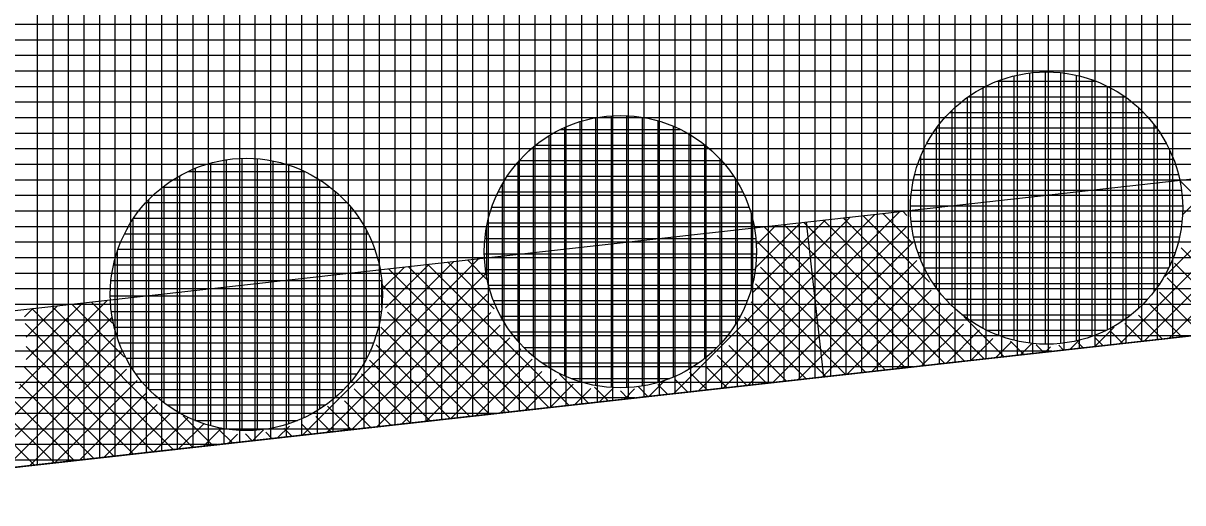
# Model space of a CAD drawing. Extents: x -565346 to -564154, y -1097386 to -1095620.
# Drawn here: x -565125.7 to -565110.79, y -1095859.89 to -1095853.72 of the extents above; entities that cross this region are included whole.
import ezdxf

# ---------------------------------------------------------------- set-up
doc = ezdxf.new("R2010")
doc.units = 0
for name, color, linetype in [('Vrstva 1', 7, 'Continuous'), ('Vrstva 41', 7, 'Continuous'), ('Vrstva 42', 7, 'Continuous'), ('Vrstva 43', 7, 'Continuous'), ('Vrstva 44', 7, 'Continuous')]:
    doc.layers.add(name, color=color, linetype=linetype)

msp = doc.modelspace()

# ---------------------------------------------------------------- linework, layer by layer
at = {"layer": 'Vrstva 1'}
msp.add_line((-565052.84, -1095851.27), (-565230.93, -1095871.19), dxfattribs=at)
at = {"layer": 'Vrstva 41'}
for p, q in [((-565109.333, -1095855.576), (-565111.6, -1095857.843)), ((-565109.652, -1095855.611), (-565111.02, -1095856.98)), ((-565110.289, -1095855.683), (-565110.798, -1095856.192)), ((-565109.292, -1095855.818), (-565111.282, -1095857.807)), ((-565109.018, -1095857.554), (-565110.829, -1095855.743)), ((-565109.271, -1095856.079), (-565110.963, -1095857.771)), ((-565115.066, -1095856.217), (-565117.333, -1095858.484)), ((-565114.747, -1095856.181), (-565117.014, -1095858.448)), ((-565114.429, -1095856.146), (-565116.696, -1095858.412)), ((-565115.384, -1095856.253), (-565116.321, -1095857.189)), ((-565113.597, -1095858.066), (-565115.408, -1095856.255)), ((-565113.343, -1095858.037), (-565115.154, -1095856.227)), ((-565114.044, -1095857.054), (-565114.899, -1095856.198)), ((-565114.262, -1095856.552), (-565114.645, -1095856.17)), ((-565114.336, -1095856.196), (-565114.39, -1095856.141)), ((-565114.335, -1095856.335), (-565116.377, -1095858.377)), ((-565115.703, -1095856.288), (-565116.292, -1095856.878)), ((-565116.021, -1095856.324), (-565116.259, -1095856.561)), ((-565114.36, -1095858.151), (-565116.171, -1095856.341)), ((-565114.106, -1095858.123), (-565115.917, -1095856.312)), ((-565113.852, -1095858.094), (-565115.662, -1095856.284)), ((-565114.615, -1095858.18), (-565116.267, -1095856.527)), ((-565114.254, -1095856.536), (-565116.059, -1095858.341)), ((-565109.781, -1095857.639), (-565110.81, -1095856.61)), ((-565119.843, -1095856.751), (-565122.11, -1095859.018)), ((-565120.161, -1095856.787), (-565121.102, -1095857.728)), ((-565120.798, -1095856.858), (-565121.065, -1095857.125)), ((-565120.48, -1095856.823), (-565121.039, -1095857.381)), ((-565118.939, -1095858.663), (-565120.75, -1095856.853)), ((-565118.685, -1095858.635), (-565120.496, -1095856.824)), ((-565119.644, -1095857.394), (-565120.241, -1095856.796)), ((-565119.737, -1095857.017), (-565119.987, -1095856.767)), ((-565114.869, -1095858.208), (-565116.219, -1095856.859)), ((-565114.207, -1095856.773), (-565115.74, -1095858.306)), ((-565110.036, -1095857.668), (-565110.897, -1095856.807)), ((-565119.754, -1095856.946), (-565121.791, -1095858.982)), ((-565119.194, -1095858.692), (-565121.004, -1095856.881)), ((-565114.106, -1095856.954), (-565115.422, -1095858.27)), ((-565110.29, -1095857.696), (-565110.988, -1095856.998)), ((-565119.448, -1095858.72), (-565121.069, -1095857.099)), ((-565115.124, -1095858.237), (-565116.285, -1095857.075)), ((-565114.024, -1095857.156), (-565115.103, -1095858.234)), ((-565124.62, -1095857.286), (-565125.757, -1095858.423)), ((-565124.938, -1095857.321), (-565125.663, -1095858.047)), ((-565124.549, -1095857.579), (-565124.82, -1095857.308)), ((-565119.733, -1095857.207), (-565121.473, -1095858.947)), ((-565115.378, -1095858.265), (-565116.337, -1095857.307)), ((-565113.903, -1095857.317), (-565114.785, -1095858.199)), ((-565110.545, -1095857.724), (-565111.09, -1095857.18)), ((-565125.575, -1095857.392), (-565125.681, -1095857.499)), ((-565125.257, -1095857.357), (-565125.66, -1095857.76)), ((-565123.773, -1095859.204), (-565125.583, -1095857.393)), ((-565123.518, -1095859.176), (-565125.329, -1095857.365)), ((-565124.456, -1095857.956), (-565125.075, -1095857.336)), ((-565119.686, -1095857.444), (-565121.154, -1095858.911)), ((-565119.703, -1095858.749), (-565121.016, -1095857.436)), ((-565113.747, -1095857.443), (-565114.466, -1095858.163)), ((-565110.799, -1095857.753), (-565111.226, -1095857.326)), ((-565124.556, -1095857.504), (-565126.568, -1095859.517)), ((-565124.027, -1095859.233), (-565125.675, -1095857.585)), ((-565119.565, -1095857.605), (-565120.836, -1095858.876)), ((-565115.632, -1095858.294), (-565116.423, -1095857.503)), ((-565113.61, -1095857.59), (-565114.148, -1095858.128)), ((-565113.088, -1095858.009), (-565113.599, -1095857.499)), ((-565111.308, -1095857.81), (-565111.534, -1095857.584)), ((-565111.053, -1095857.781), (-565111.357, -1095857.477)), ((-565124.534, -1095857.766), (-565126.25, -1095859.481)), ((-565119.957, -1095858.777), (-565121.102, -1095857.632)), ((-565119.444, -1095857.766), (-565120.517, -1095858.84)), ((-565115.887, -1095858.322), (-565116.524, -1095857.684)), ((-565113.404, -1095857.666), (-565113.829, -1095858.092)), ((-565111.67, -1095857.63), (-565111.919, -1095857.878)), ((-565111.817, -1095857.867), (-565111.912, -1095857.772)), ((-565111.562, -1095857.838), (-565111.72, -1095857.68)), ((-565124.282, -1095859.261), (-565125.661, -1095857.881)), ((-565120.211, -1095858.806), (-565121.159, -1095857.859)), ((-565119.302, -1095857.908), (-565120.199, -1095858.804)), ((-565116.141, -1095858.35), (-565116.626, -1095857.866)), ((-565113.232, -1095857.778), (-565113.511, -1095858.056)), ((-565112.996, -1095857.824), (-565113.193, -1095858.021)), ((-565112.834, -1095857.981), (-565113.002, -1095857.812)), ((-565112.735, -1095857.845), (-565112.874, -1095857.985)), ((-565112.58, -1095857.952), (-565112.676, -1095857.856)), ((-565112.488, -1095857.882), (-565112.556, -1095857.949)), ((-565112.325, -1095857.924), (-565112.384, -1095857.864)), ((-565112.122, -1095857.798), (-565112.237, -1095857.914)), ((-565112.071, -1095857.895), (-565112.133, -1095857.833)), ((-565124.418, -1095857.932), (-565125.931, -1095859.445)), ((-565124.396, -1095858.016), (-565124.451, -1095857.961)), ((-565120.466, -1095858.834), (-565121.245, -1095858.055)), ((-565119.156, -1095858.044), (-565119.88, -1095858.769)), ((-565116.396, -1095858.379), (-565116.777, -1095857.997)), ((-565124.536, -1095859.289), (-565125.683, -1095858.143)), ((-565124.371, -1095858.169), (-565125.613, -1095859.41)), ((-565119.029, -1095858.201), (-565119.562, -1095858.733)), ((-565116.904, -1095858.436), (-565117.13, -1095858.21)), ((-565116.65, -1095858.407), (-565116.914, -1095858.144)), ((-565124.79, -1095859.318), (-565125.744, -1095858.364)), ((-565124.235, -1095858.315), (-565125.294, -1095859.374)), ((-565120.72, -1095858.863), (-565121.351, -1095858.231)), ((-565118.843, -1095858.297), (-565119.243, -1095858.697)), ((-565118.627, -1095858.363), (-565118.925, -1095858.662)), ((-565118.431, -1095858.607), (-565118.804, -1095858.234)), ((-565117.456, -1095858.324), (-565117.651, -1095858.519)), ((-565117.413, -1095858.493), (-565117.538, -1095858.368)), ((-565117.159, -1095858.464), (-565117.321, -1095858.301)), ((-565124.109, -1095858.471), (-565124.976, -1095859.339)), ((-565120.974, -1095858.891), (-565121.443, -1095858.423)), ((-565118.4, -1095858.42), (-565118.606, -1095858.626)), ((-565118.176, -1095858.578), (-565118.352, -1095858.402)), ((-565118.114, -1095858.416), (-565118.288, -1095858.591)), ((-565117.922, -1095858.55), (-565118.021, -1095858.451)), ((-565117.837, -1095858.423), (-565117.969, -1095858.555)), ((-565117.667, -1095858.521), (-565117.789, -1095858.399)), ((-565125.045, -1095859.346), (-565125.816, -1095858.576)), ((-565123.977, -1095858.623), (-565124.657, -1095859.303)), ((-565121.483, -1095858.948), (-565121.786, -1095858.646)), ((-565121.229, -1095858.92), (-565121.569, -1095858.579)), ((-565125.299, -1095859.375), (-565125.912, -1095858.762)), ((-565123.811, -1095858.739), (-565124.339, -1095859.267)), ((-565123.579, -1095858.791), (-565124.02, -1095859.232)), ((-565123.264, -1095859.147), (-565123.641, -1095858.771)), ((-565121.738, -1095858.976), (-565121.937, -1095858.777)), ((-565125.553, -1095859.403), (-565126.038, -1095858.918)), ((-565123.378, -1095858.872), (-565123.702, -1095859.196)), ((-565123.146, -1095858.924), (-565123.383, -1095859.161)), ((-565123.01, -1095859.119), (-565123.179, -1095858.949)), ((-565122.609, -1095858.951), (-565122.746, -1095859.089)), ((-565122.277, -1095858.903), (-565122.428, -1095859.054)), ((-565122.246, -1095859.033), (-565122.35, -1095858.93)), ((-565121.992, -1095859.005), (-565122.118, -1095858.878)), ((-565122.945, -1095859.005), (-565123.065, -1095859.125)), ((-565122.755, -1095859.09), (-565122.843, -1095859.003)), ((-565122.501, -1095859.062), (-565122.581, -1095858.981))]:
    msp.add_line(p, q, dxfattribs=at)
at = {"layer": 'Vrstva 42'}
msp.add_line((-565115.406, -1095858.268), (-565115.629, -1095856.28), dxfattribs=at)
msp.add_lwpolyline([(-565166.437, -1095861.963), (-565166.3, -1095863.961), (-565065.713, -1095852.71), (-565065.975, -1095850.726)], close=True, dxfattribs=at)
at = {"layer": 'Vrstva 43'}
for p, q in [((-565111.72, -1095843.904), (-565111.72, -1095857.856)), ((-565111.52, -1095843.878), (-565111.52, -1095857.834)), ((-565111.32, -1095843.851), (-565111.32, -1095857.811)), ((-565111.12, -1095843.825), (-565111.12, -1095857.789)), ((-565110.92, -1095843.798), (-565110.92, -1095857.766)), ((-565112.72, -1095844.036), (-565112.72, -1095857.968)), ((-565112.52, -1095844.009), (-565112.52, -1095857.945)), ((-565112.32, -1095843.983), (-565112.32, -1095857.923)), ((-565112.12, -1095843.957), (-565112.12, -1095857.901)), ((-565111.92, -1095843.93), (-565111.92, -1095857.878)), ((-565113.92, -1095844.194), (-565113.92, -1095858.102)), ((-565113.72, -1095844.168), (-565113.72, -1095858.08)), ((-565113.52, -1095844.141), (-565113.52, -1095858.057)), ((-565113.32, -1095844.115), (-565113.32, -1095858.035)), ((-565113.12, -1095844.089), (-565113.12, -1095858.013)), ((-565112.92, -1095844.062), (-565112.92, -1095857.99)), ((-565115.12, -1095844.352), (-565115.12, -1095858.236)), ((-565114.92, -1095844.326), (-565114.92, -1095858.214)), ((-565114.72, -1095844.3), (-565114.72, -1095858.191)), ((-565114.52, -1095844.273), (-565114.52, -1095858.169)), ((-565114.32, -1095844.247), (-565114.32, -1095858.147)), ((-565114.12, -1095844.22), (-565114.12, -1095858.124)), ((-565116.12, -1095844.484), (-565116.12, -1095858.348)), ((-565115.92, -1095844.458), (-565115.92, -1095858.326)), ((-565115.72, -1095844.431), (-565115.72, -1095858.303)), ((-565115.52, -1095844.405), (-565115.52, -1095858.281)), ((-565115.32, -1095844.379), (-565115.32, -1095858.259)), ((-565117.32, -1095844.642), (-565117.32, -1095858.482)), ((-565117.12, -1095844.616), (-565117.12, -1095858.46)), ((-565116.92, -1095844.59), (-565116.92, -1095858.438)), ((-565116.72, -1095844.563), (-565116.72, -1095858.415)), ((-565116.52, -1095844.537), (-565116.52, -1095858.393)), ((-565116.32, -1095844.511), (-565116.32, -1095858.37)), ((-565118.32, -1095844.774), (-565118.32, -1095858.594)), ((-565118.12, -1095844.748), (-565118.12, -1095858.572)), ((-565117.92, -1095844.722), (-565117.92, -1095858.549)), ((-565117.72, -1095844.695), (-565117.72, -1095858.527)), ((-565117.52, -1095844.669), (-565117.52, -1095858.505)), ((-565119.52, -1095844.933), (-565119.52, -1095858.728)), ((-565119.32, -1095844.906), (-565119.32, -1095858.706)), ((-565119.12, -1095844.88), (-565119.12, -1095858.684)), ((-565118.92, -1095844.853), (-565118.92, -1095858.661)), ((-565118.72, -1095844.827), (-565118.72, -1095858.639)), ((-565118.52, -1095844.801), (-565118.52, -1095858.617)), ((-565120.72, -1095845.091), (-565120.72, -1095858.863)), ((-565120.52, -1095845.064), (-565120.52, -1095858.84)), ((-565120.32, -1095845.038), (-565120.32, -1095858.818)), ((-565120.12, -1095845.012), (-565120.12, -1095858.796)), ((-565119.92, -1095844.985), (-565119.92, -1095858.773)), ((-565119.72, -1095844.959), (-565119.72, -1095858.751)), ((-565121.72, -1095845.223), (-565121.72, -1095858.974)), ((-565121.52, -1095845.196), (-565121.52, -1095858.952)), ((-565121.32, -1095845.17), (-565121.32, -1095858.93)), ((-565121.12, -1095845.144), (-565121.12, -1095858.907)), ((-565120.92, -1095845.117), (-565120.92, -1095858.885)), ((-565122.92, -1095845.381), (-565122.92, -1095859.109)), ((-565122.72, -1095845.355), (-565122.72, -1095859.086)), ((-565122.52, -1095845.328), (-565122.52, -1095859.064)), ((-565122.32, -1095845.302), (-565122.32, -1095859.042)), ((-565122.12, -1095845.275), (-565122.12, -1095859.019)), ((-565121.92, -1095845.249), (-565121.92, -1095858.997)), ((-565124.12, -1095845.539), (-565124.12, -1095859.243)), ((-565123.92, -1095845.513), (-565123.92, -1095859.221)), ((-565123.72, -1095845.486), (-565123.72, -1095859.198)), ((-565123.52, -1095845.46), (-565123.52, -1095859.176)), ((-565123.32, -1095845.434), (-565123.32, -1095859.153)), ((-565123.12, -1095845.407), (-565123.12, -1095859.131)), ((-565125.12, -1095845.671), (-565125.12, -1095859.355)), ((-565124.92, -1095845.645), (-565124.92, -1095859.332)), ((-565124.72, -1095845.618), (-565124.72, -1095859.31)), ((-565124.52, -1095845.592), (-565124.52, -1095859.288)), ((-565124.32, -1095845.566), (-565124.32, -1095859.265)), ((-565125.52, -1095845.724), (-565125.52, -1095859.4)), ((-565125.32, -1095845.697), (-565125.32, -1095859.377)), ((-565074.922, -1095853.74), (-565213.274, -1095853.74)), ((-565076.711, -1095853.94), (-565214.743, -1095853.94)), ((-565078.499, -1095854.14), (-565216.212, -1095854.14)), ((-565080.287, -1095854.34), (-565217.681, -1095854.34)), ((-565082.075, -1095854.54), (-565219.15, -1095854.54)), ((-565083.863, -1095854.74), (-565220.619, -1095854.74)), ((-565085.651, -1095854.94), (-565222.088, -1095854.94)), ((-565087.439, -1095855.14), (-565223.557, -1095855.14)), ((-565089.227, -1095855.34), (-565225.027, -1095855.34)), ((-565091.015, -1095855.54), (-565226.496, -1095855.54)), ((-565092.803, -1095855.74), (-565227.965, -1095855.74)), ((-565094.591, -1095855.94), (-565229.434, -1095855.94)), ((-565096.379, -1095856.14), (-565230.903, -1095856.14)), ((-565098.167, -1095856.34), (-565237.801, -1095856.34)), ((-565099.955, -1095856.54), (-565246.509, -1095856.54)), ((-565101.743, -1095856.74), (-565255.217, -1095856.74)), ((-565103.531, -1095856.94), (-565263.925, -1095856.94)), ((-565105.319, -1095857.14), (-565272.634, -1095857.14)), ((-565107.107, -1095857.34), (-565281.342, -1095857.34)), ((-565108.895, -1095857.54), (-565290.05, -1095857.54)), ((-565110.683, -1095857.74), (-565298.758, -1095857.74)), ((-565112.472, -1095857.94), (-565307.466, -1095857.94)), ((-565114.26, -1095858.14), (-565322.58, -1095858.14)), ((-565116.048, -1095858.34), (-565322.576, -1095858.34)), ((-565117.836, -1095858.54), (-565322.572, -1095858.54)), ((-565119.624, -1095858.74), (-565322.568, -1095858.74)), ((-565121.412, -1095858.94), (-565322.564, -1095858.94)), ((-565123.2, -1095859.14), (-565322.56, -1095859.14)), ((-565124.988, -1095859.34), (-565322.556, -1095859.34))]:
    msp.add_line(p, q, dxfattribs=at)
msp.add_lwpolyline([(-565311.82, -1095858.04), (-565322.62, -1095856.13), (-565322.28, -1095873.28), (-565318.28, -1095873.19), (-565230.93, -1095871.19), (-565052.84, -1095851.27), (-565052.77, -1095836.13), (-565130.42, -1095846.37), (-565188.3, -1095850.34), (-565231.27, -1095856.19)], close=True, dxfattribs=at)
at = {"layer": 'Vrstva 44'}
for p, q in [((-565113.176, -1095854.47), (-565111.908, -1095854.47)), ((-565113.16, -1095854.464), (-565113.16, -1095857.735)), ((-565112.96, -1095854.403), (-565112.96, -1095857.798)), ((-565112.76, -1095854.366), (-565112.76, -1095857.836)), ((-565112.56, -1095854.352), (-565112.56, -1095857.849)), ((-565112.36, -1095854.36), (-565112.36, -1095857.839)), ((-565112.16, -1095854.393), (-565112.16, -1095857.806)), ((-565111.96, -1095854.451), (-565111.96, -1095857.75)), ((-565113.36, -1095854.556), (-565113.36, -1095857.645)), ((-565111.76, -1095854.535), (-565111.76, -1095857.666)), ((-565113.56, -1095854.68), (-565113.56, -1095857.52)), ((-565113.545, -1095854.67), (-565111.534, -1095854.67)), ((-565111.56, -1095854.651), (-565111.56, -1095857.547)), ((-565118.14, -1095854.915), (-565118.14, -1095858.404)), ((-565117.94, -1095854.914), (-565117.94, -1095858.407)), ((-565117.74, -1095854.935), (-565117.74, -1095858.387)), ((-565113.782, -1095854.87), (-565111.296, -1095854.87)), ((-565113.76, -1095854.847), (-565113.76, -1095857.354)), ((-565111.36, -1095854.81), (-565111.36, -1095857.392)), ((-565118.74, -1095855.067), (-565118.74, -1095858.253)), ((-565118.54, -1095854.991), (-565118.54, -1095858.33)), ((-565118.34, -1095854.94), (-565118.34, -1095858.379)), ((-565117.54, -1095854.979), (-565117.54, -1095858.342)), ((-565117.34, -1095855.048), (-565117.34, -1095858.27)), ((-565113.96, -1095855.078), (-565113.96, -1095857.122)), ((-565113.955, -1095855.07), (-565111.127, -1095855.07)), ((-565111.16, -1095855.027), (-565111.16, -1095857.174)), ((-565118.94, -1095855.172), (-565118.94, -1095858.147)), ((-565118.792, -1095855.09), (-565117.251, -1095855.09)), ((-565117.14, -1095855.15), (-565117.14, -1095858.171)), ((-565119.14, -1095855.318), (-565119.14, -1095858.003)), ((-565119.107, -1095855.29), (-565116.933, -1095855.29)), ((-565116.94, -1095855.285), (-565116.94, -1095858.035)), ((-565114.078, -1095855.27), (-565111, -1095855.27)), ((-565110.96, -1095855.352), (-565110.96, -1095856.851)), ((-565123.29, -1095855.522), (-565123.29, -1095858.898)), ((-565123.09, -1095855.481), (-565123.09, -1095858.939)), ((-565122.89, -1095855.463), (-565122.89, -1095858.958)), ((-565122.69, -1095855.467), (-565122.69, -1095858.953)), ((-565122.49, -1095855.494), (-565122.49, -1095858.925)), ((-565119.34, -1095855.512), (-565119.34, -1095857.808)), ((-565119.321, -1095855.49), (-565116.721, -1095855.49)), ((-565116.74, -1095855.47), (-565116.74, -1095857.852)), ((-565114.171, -1095855.47), (-565110.909, -1095855.47)), ((-565114.16, -1095855.443), (-565114.16, -1095856.757)), ((-565123.579, -1095855.63), (-565122.082, -1095855.63)), ((-565123.49, -1095855.591), (-565123.49, -1095858.83)), ((-565122.29, -1095855.546), (-565122.29, -1095858.873)), ((-565122.09, -1095855.626), (-565122.09, -1095858.795)), ((-565114.236, -1095855.67), (-565110.845, -1095855.67)), ((-565123.905, -1095855.83), (-565121.756, -1095855.83)), ((-565123.89, -1095855.818), (-565123.89, -1095858.601)), ((-565123.69, -1095855.688), (-565123.69, -1095858.732)), ((-565121.89, -1095855.735), (-565121.89, -1095858.684)), ((-565119.54, -1095855.795), (-565119.54, -1095857.527)), ((-565119.474, -1095855.69), (-565116.565, -1095855.69)), ((-565116.54, -1095855.73), (-565116.54, -1095857.592)), ((-565121.69, -1095855.884), (-565121.69, -1095858.536)), ((-565119.59, -1095855.89), (-565116.451, -1095855.89)), ((-565114.274, -1095855.87), (-565110.806, -1095855.87)), ((-565124.121, -1095856.03), (-565121.54, -1095856.03)), ((-565124.09, -1095855.998), (-565124.09, -1095858.422)), ((-565121.49, -1095856.085), (-565121.49, -1095858.333)), ((-565119.674, -1095856.09), (-565116.367, -1095856.09)), ((-565114.288, -1095856.07), (-565110.791, -1095856.07)), ((-565124.29, -1095856.249), (-565124.29, -1095858.172)), ((-565124.278, -1095856.23), (-565121.381, -1095856.23)), ((-565116.34, -1095856.177), (-565116.34, -1095857.145)), ((-565114.28, -1095856.27), (-565110.8, -1095856.27)), ((-565124.395, -1095856.43), (-565121.266, -1095856.43)), ((-565121.29, -1095856.38), (-565121.29, -1095858.037)), ((-565119.74, -1095856.347), (-565119.74, -1095856.972)), ((-565119.729, -1095856.29), (-565116.31, -1095856.29)), ((-565119.76, -1095856.49), (-565116.28, -1095856.49)), ((-565114.249, -1095856.47), (-565110.832, -1095856.47)), ((-565124.49, -1095856.661), (-565124.49, -1095857.762)), ((-565124.481, -1095856.63), (-565121.181, -1095856.63)), ((-565119.768, -1095856.69), (-565116.272, -1095856.69)), ((-565114.194, -1095856.67), (-565110.887, -1095856.67)), ((-565124.537, -1095856.83), (-565121.122, -1095856.83)), ((-565114.109, -1095856.87), (-565110.969, -1095856.87)), ((-565119.754, -1095856.89), (-565116.287, -1095856.89)), ((-565124.569, -1095857.03), (-565121.091, -1095857.03)), ((-565121.09, -1095857.038), (-565121.09, -1095857.38)), ((-565119.715, -1095857.09), (-565116.325, -1095857.09)), ((-565113.995, -1095857.07), (-565111.086, -1095857.07)), ((-565124.578, -1095857.23), (-565121.082, -1095857.23)), ((-565119.651, -1095857.29), (-565116.388, -1095857.29)), ((-565113.839, -1095857.27), (-565111.239, -1095857.27)), ((-565124.565, -1095857.43), (-565121.096, -1095857.43)), ((-565113.629, -1095857.47), (-565111.454, -1095857.47)), ((-565119.559, -1095857.49), (-565116.482, -1095857.49)), ((-565124.528, -1095857.63), (-565121.132, -1095857.63)), ((-565119.433, -1095857.69), (-565116.606, -1095857.69)), ((-565113.31, -1095857.67), (-565111.768, -1095857.67)), ((-565124.465, -1095857.83), (-565121.194, -1095857.83)), ((-565119.263, -1095857.89), (-565116.778, -1095857.89)), ((-565124.374, -1095858.03), (-565121.286, -1095858.03)), ((-565119.025, -1095858.09), (-565117.014, -1095858.09)), ((-565124.251, -1095858.23), (-565121.41, -1095858.23)), ((-565118.655, -1095858.29), (-565117.386, -1095858.29)), ((-565124.082, -1095858.43), (-565121.578, -1095858.43)), ((-565123.849, -1095858.63), (-565121.809, -1095858.63)), ((-565123.491, -1095858.83), (-565122.173, -1095858.83))]:
    msp.add_line(p, q, dxfattribs=at)
for centre in [(-565112.54, -1095856.1), (-565118.02, -1095856.66), (-565122.83, -1095857.21)]:
    msp.add_circle(centre, 1.75, dxfattribs=at)

doc.saveas('drawing.dxf')
